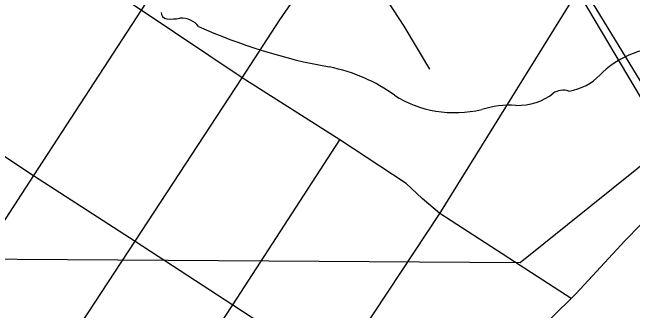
# Model space of a CAD drawing. Extents: x 0 to 40.2, y 0 to 22.
# Drawn here: x 2.5831 to 2.9091, y 19.8123 to 19.969 of the extents above; entities that cross this region are included whole.
import ezdxf

# ---------------------------------------------------------------- set-up
doc = ezdxf.new("R2010")
doc.units = 0
for name, color, linetype in [('GM_X_Corporation', 7, 'Continuous'), ('GM_X_Interstate_Route', 7, 'Continuous'), ('GM_X_Major_Lake', 7, 'Continuous'), ('GM_X_Major_Lake_Text', 7, 'Continuous'), ('GM_X_Major_River', 7, 'Continuous'), ('GM_X_Unincorporated_Location', 7, 'Continuous')]:
    doc.layers.add(name, color=color, linetype=linetype)

msp = doc.modelspace()

# ---------------------------------------------------------------- linework, layer by layer
at = {"layer": 'GM_X_Corporation'}
msp.add_lwpolyline([(3.09295, 20.61798), (3.10857, 20.04508), (2.84991, 19.83738), (2.10973, 19.84231), (2.10514, 20.61369)], close=True, dxfattribs=at)
at = {"layer": 'GM_X_Interstate_Route'}
for centre, major_axis, start_param, end_param in [((2.6651, 19.96854), (0.00385, 0), 3.00124, 4.508301), ((2.66568, 19.98902), (0.0294, 0), 4.665946, 4.897461), ((2.67169, 19.95744), (0.0106, 0), 0.519207, 1.627899), ((2.80552, 20.13724), (0.2524, 0), 4.195997, 4.488961), ((2.92991, 19.9128), (0.04788, 0), 1.647645, 2.488434), ((2.73027, 19.87908), (0.07897, 0), 0.823519, 1.323587), ((2.86925, 19.94959), (0.02824, 0), 4.937069, 5.64225), ((2.87245, 19.92208), (0.00752, 0), 1.147584, 2.315152), ((2.81568, 19.95644), (0.05011, 0), 4.026481, 4.996735), ((2.8483, 19.94146), (0.0267, 0), 4.691044, 5.507374), ((2.84464, 19.88725), (0.04118, 0), 1.495662, 1.94098)]:
    msp.add_ellipse(centre, major_axis=major_axis, ratio=0.8, start_param=start_param, end_param=end_param, dxfattribs=at)
at = {"layer": 'GM_X_Major_Lake'}
msp.add_lwpolyline([(2.67758, 19.66652), (2.69531, 19.69233), (2.75267, 19.78019), (2.8077, 19.86342), (2.88021, 19.98031)], dxfattribs=at)
at = {"layer": 'GM_X_Major_Lake_Text'}
msp.add_line((2.92183, 19.90991), (2.88021, 19.98031), dxfattribs=at)
for points in [[(2.8077, 19.86342), (2.79854, 19.87124), (2.78999, 19.8791), (2.75526, 19.90208), (2.70389, 19.93462), (2.65072, 19.97007), (2.59918, 20.00445), (2.50348, 20.06654), (2.47067, 20.08825), (2.41768, 20.12284), (2.37546, 20.15031), (2.33356, 20.17782), (2.32505, 20.1792), (2.32406, 20.17919)], [(2.80213, 20.11034), (2.72199, 20.06042), (2.71119, 20.05438), (2.7022, 20.0479), (2.69864, 20.0435), (2.65072, 19.97007), (2.5941, 19.88332)], [(2.59075, 19.76227), (2.64763, 19.84887), (2.70389, 19.93462), (2.72363, 19.96514), (2.72967, 19.97369), (2.73693, 19.97948), (2.7498, 19.98795), (2.7631, 19.99538), (2.84184, 20.04646)], [(2.41173, 20.00248), (2.41257, 20.00193), (2.44612, 19.97998), (2.49069, 19.95061), (2.54235, 19.91759), (2.5941, 19.88332), (2.64763, 19.84887), (2.69894, 19.81535), (2.75267, 19.78019)], [(2.58422, 19.63991), (2.64176, 19.72854), (2.69894, 19.81535), (2.75526, 19.90208)], [(2.5941, 19.88332), (2.53743, 19.79605), (2.47959, 19.70832), (2.42102, 19.61848)]]:
    msp.add_lwpolyline(points, dxfattribs=at)
at = {"layer": 'GM_X_Major_River'}
msp.add_lwpolyline([(2.627, 20.39246), (2.82035, 20.08463), (2.95776, 19.85983), (3.18592, 19.58277)], dxfattribs=at)
at = {"layer": 'GM_X_Unincorporated_Location'}
msp.add_line((2.87669, 19.81867), (2.8077, 19.86342), dxfattribs=at)
for points in [[(2.65809, 19.56406), (2.67448, 19.58307), (2.73586, 19.66645), (2.7503, 19.68366), (2.80024, 19.74323), (2.80236, 19.74577), (2.87669, 19.81867), (2.87941, 19.82134), (2.90498, 19.84893), (2.93796, 19.88263), (3.00314, 19.94536), (3.0049, 19.94717), (3.03964, 19.9784), (3.04607, 19.98419), (3.07039, 20.00796), (3.07467, 20.01215), (3.10654, 20.04199), (3.10937, 20.04463), (3.13824, 20.07289), (3.13988, 20.07449), (3.17958, 20.09987), (3.19822, 20.11099), (3.21915, 20.1244), (3.25522, 20.14722)], [(2.80249, 19.93923), (2.78893, 19.96177), (2.7777, 19.97905), (2.77079, 19.98803), (2.7631, 19.99538)]]:
    msp.add_lwpolyline(points, dxfattribs=at)

doc.saveas('drawing.dxf')
